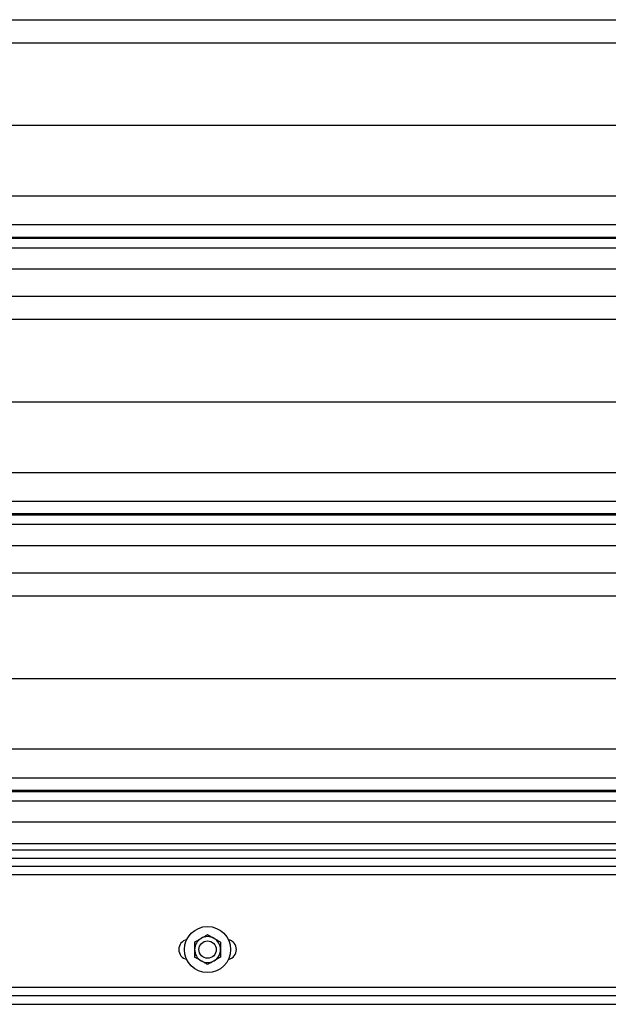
# Model space of a CAD drawing. Header units: inches. Extents: x 170 to 284, y 215 to 248.
# Tile 875 of 1056: x 230.573 to 231.009, y 239.821 to 240.553. Entities that reach past the tile are written whole.
import ezdxf

# ---------------------------------------------------------------- set-up
doc = ezdxf.new("R2010")
doc.units = ezdxf.units.IN
doc.header["$LTSCALE"] = 0.25
doc.header["$MEASUREMENT"] = 0
doc.layers.add('LH TOP OF HOOD', color=7, linetype='Continuous')

msp = doc.modelspace()

# ---------------------------------------------------------------- linework, layer by layer
at = {"layer": 'LH TOP OF HOOD'}
for p, q in [((227.16361, 240.55258), (231.19593, 240.55258)), ((227.24016, 240.5355), (231.11938, 240.5355)), ((227.19378, 240.47411), (231.16577, 240.47411)), ((227.16361, 240.42172), (231.19593, 240.42172)), ((227.16361, 240.40034), (231.19593, 240.40034)), ((231.19593, 240.39086), (227.16361, 240.39086)), ((227.16361, 240.39022), (231.19593, 240.39022)), ((227.16361, 240.3832), (231.19593, 240.3832)), ((227.16361, 240.36752), (231.19593, 240.36752)), ((227.16361, 240.34713), (231.19593, 240.34713)), ((227.24016, 240.33005), (231.11938, 240.33005)), ((227.19378, 240.26866), (231.16577, 240.26866)), ((227.16361, 240.21628), (231.19593, 240.21628)), ((227.16361, 240.1949), (231.19593, 240.1949)), ((231.19593, 240.18541), (227.16361, 240.18541)), ((227.16361, 240.18477), (231.19593, 240.18477)), ((227.16361, 240.17775), (231.19593, 240.17775)), ((227.16361, 240.16207), (231.19593, 240.16207)), ((227.16361, 240.14168), (231.19593, 240.14168)), ((227.24016, 240.12461), (231.11938, 240.12461)), ((227.19378, 240.06321), (231.16577, 240.06321)), ((227.16361, 240.01083), (231.19593, 240.01083)), ((227.16361, 239.98945), (231.19593, 239.98945)), ((231.19593, 239.97996), (227.16361, 239.97996)), ((227.16361, 239.97932), (231.19593, 239.97932)), ((227.16361, 239.97231), (231.19593, 239.97231)), ((227.16361, 239.95662), (231.19593, 239.95662)), ((231.19593, 239.94023), (227.16361, 239.94023)), ((231.19593, 239.93564), (227.16361, 239.93564)), ((231.19593, 239.92945), (227.16361, 239.92945)), ((227.16361, 239.92384), (231.19593, 239.92384)), ((231.19593, 239.91742), (227.16361, 239.91742)), ((227.16361, 239.83396), (231.19593, 239.83396)), ((227.16361, 239.82754), (231.19593, 239.82754)), ((227.15526, 239.82111), (231.20429, 239.82111))]:
    msp.add_line(p, q, dxfattribs=at)
for radius in [0.01712, 0.00642]:
    msp.add_circle((230.71207, 239.86178), radius, dxfattribs=at)
for centre, radius, start, end in [((230.69816, 239.86178), 0.00749, 102.05152, 257.94848), ((230.71207, 239.86178), 0.00962, 120, 180), ((230.71207, 239.86178), 0.00962, 60, 120), ((230.71207, 239.86178), 0.00962, 0, 60), ((230.72598, 239.86178), 0.00749, 282.05152, 77.94848), ((230.71207, 239.86178), 0.00962, 180, 240), ((230.71207, 239.86178), 0.00962, 300, 0), ((230.71207, 239.86178), 0.00962, 240, 300)]:
    msp.add_arc(centre, radius, start, end, dxfattribs=at)
for points, knots in [([(230.70245, 239.86733), (230.70319, 239.86776), (230.70472, 239.86864), (230.70638, 239.8696), (230.70723, 239.8701), (230.70726, 239.87011)], [0, 0, 0, 0, 0.483998, 0.985621, 1, 1, 1, 1]), ([(230.70726, 239.87011), (230.70793, 239.8705), (230.7093, 239.87129), (230.71089, 239.87221), (230.7118, 239.87273), (230.71207, 239.87289)], [0, 0, 0, 0, 0.405721, 0.826099, 1, 1, 1, 1]), ([(230.71207, 239.87289), (230.71282, 239.87246), (230.71434, 239.87158), (230.716, 239.87062), (230.71686, 239.87012), (230.71688, 239.87011)], [0, 0, 0, 0, 0.483998, 0.985621, 1, 1, 1, 1]), ([(230.71688, 239.87011), (230.71755, 239.86972), (230.71892, 239.86893), (230.72052, 239.86801), (230.72142, 239.86749), (230.72169, 239.86733)], [0, 0, 0, 0, 0.405721, 0.826099, 1, 1, 1, 1]), ([(230.70245, 239.86733), (230.70245, 239.86686), (230.70245, 239.8651), (230.70245, 239.86318), (230.70245, 239.86178)], [0, 0, 0, 0, 0.266157, 1, 1, 1, 1]), ([(230.70245, 239.86178), (230.70245, 239.86165), (230.70245, 239.8601), (230.70245, 239.8582), (230.70245, 239.85655), (230.70245, 239.85622)], [0, 0, 0, 0, 0.066045, 0.812902, 1, 1, 1, 1]), ([(230.72169, 239.86733), (230.72169, 239.86686), (230.72169, 239.8651), (230.72169, 239.86318), (230.72169, 239.86178)], [0, 0, 0, 0, 0.266157, 1, 1, 1, 1]), ([(230.72169, 239.86178), (230.72169, 239.86165), (230.72169, 239.8601), (230.72169, 239.8582), (230.72169, 239.85655), (230.72169, 239.85622)], [0, 0, 0, 0, 0.066045, 0.812902, 1, 1, 1, 1]), ([(230.70726, 239.85344), (230.70659, 239.85383), (230.70522, 239.85462), (230.70362, 239.85554), (230.70271, 239.85607), (230.70245, 239.85622)], [0, 0, 0, 0, 0.405721, 0.826099, 1, 1, 1, 1]), ([(230.72169, 239.85622), (230.72094, 239.85579), (230.71942, 239.85491), (230.71776, 239.85395), (230.7169, 239.85346), (230.71688, 239.85344)], [0, 0, 0, 0, 0.483998, 0.985621, 1, 1, 1, 1]), ([(230.71207, 239.85067), (230.71132, 239.8511), (230.7098, 239.85198), (230.70814, 239.85294), (230.70728, 239.85343), (230.70726, 239.85344)], [0, 0, 0, 0, 0.483998, 0.985621, 1, 1, 1, 1]), ([(230.71688, 239.85344), (230.71621, 239.85306), (230.71484, 239.85226), (230.71324, 239.85134), (230.71233, 239.85082), (230.71207, 239.85067)], [0, 0, 0, 0, 0.405721, 0.826099, 1, 1, 1, 1])]:
    msp.add_open_spline(points, degree=3, knots=knots, dxfattribs=at)

doc.saveas('drawing.dxf')
